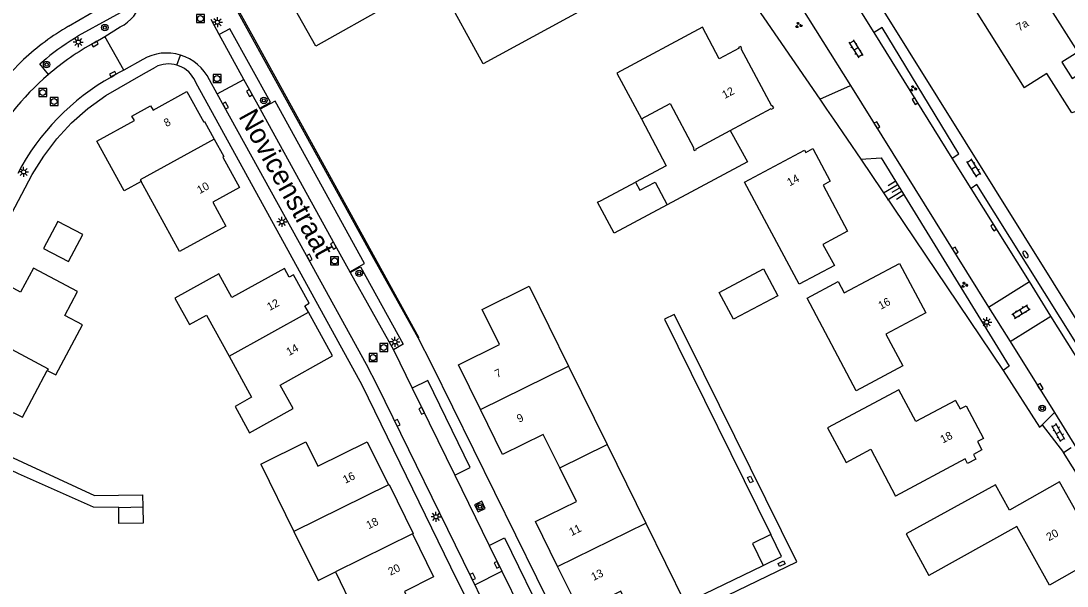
# Model space of a CAD drawing. Extents: x 136000 to 138005, y 398500 to 400500.
# Drawn here: x 137566 to 137696.7, y 400013.9 to 400084.5 of the extents above; entities that cross this region are included whole.
import ezdxf

# ---------------------------------------------------------------- set-up
doc = ezdxf.new("R2010")
doc.units = 0
for name, color, linetype in [('gg-afsc-hekwerk', 7, 'Continuous'), ('gg-anno-huisnummerreeks BGT', 7, 'Continuous'), ('gg-anno-openbare ruimte label', 7, 'Continuous'), ('gg-bbg-bijgebouw', 7, 'Continuous'), ('gg-bbg-gedigitaliseerde bebouwing', 7, 'Continuous'), ('gg-bbg-hoofdgebouw', 7, 'Continuous'), ('gg-bbg-luifel en loopbrug', 7, 'Continuous'), ('gg-bbg-tussenscheiding', 7, 'Continuous'), ('gg-knt-BGT kruinlijn', 7, 'Continuous'), ('gg-knt-onverhard', 7, 'Continuous'), ('gg-knt-verharding', 7, 'Continuous'), ('gg-knt-verharding nz', 7, 'Continuous'), ('gt-bbg-plantopografie pand', 7, 'Continuous'), ('gt-grn-groengrens', 7, 'Continuous'), ('gt-grn-weggrens', 7, 'Continuous'), ('gt-symb-boom', 7, 'Continuous'), ('gt-symb-brandkraan', 7, 'Continuous'), ('gt-symb-groenvak', 7, 'Continuous'), ('gt-symb-klinker verharding', 7, 'Continuous'), ('gt-symb-kolk', 7, 'Continuous'), ('gt-symb-kolk center center', 7, 'Continuous'), ('gt-symb-lichtmast', 7, 'Continuous'), ('gt-symb-rioolschacht', 7, 'Continuous'), ('gt-symb-talud symbool', 7, 'Continuous')]:
    doc.layers.add(name, color=color, linetype=linetype)

# ---------------------------------------------------------------- blocks, each defined once
blk = doc.blocks.new('gt0-KOLK')
at = {"layer": 'gt-symb-kolk'}
blk.add_lwpolyline([(0, 0), (0.37, 0), (0.37, 0.4), (-0.38, 0.4), (-0.38, 0), (0, 0)], dxfattribs=at)
blk = doc.blocks.new('gt0-GRVAK')
at = {"layer": 'gt-symb-groenvak'}
for p, q in [((-0.11, 0.19), (-0.23, 0.24)), ((-0.18, 0.15), (0.09, 0.15)), ((-0.09, 0.21), (-0.16, 0.32)), ((-0.05, 0.21), (-0.05, 0.39)), ((0, 0.21), (0.06, 0.32)), ((0.01, 0.19), (0.13, 0.24)), ((0.26, -0.05), (0.2, 0.06)), ((0.3, -0.05), (0.3, 0.13)), ((0.35, -0.05), (0.41, 0.06)), ((-0.24, -0.23), (-0.36, -0.18)), ((-0.32, -0.26), (-0.05, -0.26)), ((-0.23, -0.21), (-0.29, -0.1)), ((-0.18, -0.2), (-0.18, -0.02)), ((-0.14, -0.21), (-0.07, -0.1)), ((-0.12, -0.23), (0, -0.18)), ((0.24, -0.07), (0.12, -0.02)), ((0.17, -0.11), (0.44, -0.11)), ((0.37, -0.07), (0.49, -0.02))]:
    blk.add_line(p, q, dxfattribs=at)
blk = doc.blocks.new('gt0-KL1')
at = {"layer": 'gt-symb-klinker verharding'}
for p, q in [((-1.15, 0.3), (1.15, 0.3)), ((-1, -0.3), (-1, 0.3)), ((-0.5, 0.3), (-0.5, 0.45)), ((0, -0.3), (0, 0.3)), ((0.5, 0.3), (0.5, 0.45)), ((1, -0.3), (1, 0.3)), ((-1.15, -0.3), (1.15, -0.3)), ((-0.5, -0.45), (-0.5, -0.3)), ((0.5, -0.45), (0.5, -0.3))]:
    blk.add_line(p, q, dxfattribs=at)
blk = doc.blocks.new('gt0-BR')
at = {"layer": 'gt-symb-brandkraan'}
for centre, radius, start, end in [((-0.24, 0), 0.206, 107.5669, 252.4331), ((0.6, -2.66), 3, 106.892, 107.5669), ((0, -0.69), 0.938, 73.108, 106.892), ((-0.6, -2.66), 3, 72.4331, 73.108), ((0.24, 0), 0.206, 287.567, 72.4331), ((0.6, 2.66), 3, 252.4331, 253.108), ((0, 0.69), 0.938, 253.108, 286.8921), ((-0.6, 2.66), 3, 286.8921, 287.567)]:
    blk.add_arc(centre, radius, start, end, dxfattribs=at)
blk = doc.blocks.new('gt0-BOOM')
at = {"layer": 'gt-symb-boom'}
for radius in [0.4, 0.2]:
    blk.add_circle((0, 0), radius, dxfattribs=at)
blk = doc.blocks.new('gt0-TALUD_1')
at = {"layer": 'gt-symb-talud symbool'}
for p, q in [((-1, -1), (-1, 0)), ((-0.5, -2), (-0.5, 0)), ((0, -1), (0, 0)), ((0.5, -2), (0.5, 0)), ((1, -1), (1, 0))]:
    blk.add_line(p, q, dxfattribs=at)
blk = doc.blocks.new('gt0-LMAST')
at = {"layer": 'gt-symb-lichtmast'}
for p, q in [((-0.18, 0.17), (-0.45, 0.44)), ((-0.01, 0.25), (-0.01, 0.62)), ((0.17, 0.17), (0.44, 0.44)), ((-0.26, 0), (-0.63, 0)), ((-0.18, -0.18), (-0.45, -0.45)), ((-0.01, -0.25), (-0.01, -0.63)), ((0.44, -0.45), (0.17, -0.18)), ((0.24, 0), (0.62, 0))]:
    blk.add_line(p, q, dxfattribs=at)
blk.add_circle((-0.01, 0), 0.25, dxfattribs=at)
blk = doc.blocks.new('gt0-KOLKCC')
at = {"layer": 'gt-symb-kolk center center'}
blk.add_lwpolyline([(-0.38, 0.2), (0.37, 0.2), (0.37, -0.2), (-0.38, -0.2)], close=True, dxfattribs=at)
blk = doc.blocks.new('gt0-RS')
at = {"layer": 'gt-symb-rioolschacht'}
blk.add_lwpolyline([(-0.5, -0.5), (0.5, -0.5), (0.5, 0.5), (-0.5, 0.5)], close=True, dxfattribs=at)
blk.add_circle((0, 0), 0.375, dxfattribs=at)

msp = doc.modelspace()

# ---------------------------------------------------------------- linework, layer by layer
at = {"layer": 'gg-afsc-hekwerk'}
for p, q in [((137655.9, 400089.12), (137665.84, 400074.68)), ((137667.54, 400072.21), (137670.97, 400067.19)), ((137670.97, 400067.19), (137681.71, 400051.25)), ((137670.97, 400067.19), (137681.71, 400051.25)), ((137681.71, 400051.25), (137688.75, 400040.8)), ((137688.75, 400040.8), (137693.29, 400033.72)), ((137649.03, 400011.74), (137658.74, 400016.42))]:
    msp.add_line(p, q, dxfattribs=at)
for points in [[(137615.73, 400044.93), (137595.06, 400082.46), (137578.21, 400112.83)], [(137566.09, 400062.83), (137567.42, 400065.28), (137568.85, 400067.59), (137570.5, 400069.74), (137572.32, 400071.75), (137574.37, 400073.54), (137576.62, 400075.14), (137581.32, 400077.86)], [(137665.84, 400074.68), (137666.68, 400073.46), (137667.54, 400072.21)], [(137647.64, 400047.78), (137646.44, 400047.21), (137659.73, 400020.29)], [(137653.12, 400012.15), (137662.95, 400016.87), (137649.44, 400044.25)], [(137559.41, 400032.47), (137575.2, 400025.19), (137581.2, 400025.26), (137581.23, 400023.74)], [(137578.21, 400023.69), (137575.05, 400023.7), (137565.71, 400027.9), (137561.91, 400029.68)]]:
    msp.add_lwpolyline(points, dxfattribs=at)
at = {"layer": 'gg-bbg-bijgebouw'}
for p, q in [((137646.77, 400061.51), (137640.12, 400057.97)), ((137578.21, 400023.69), (137581.23, 400023.74)), ((137578.24, 400021.66), (137578.21, 400023.69))]:
    msp.add_line(p, q, dxfattribs=at)
for points in [[(137640.12, 400057.97), (137638.07, 400061.81), (137638.51, 400062.04), (137638.51, 400062.03), (137642.8, 400064.34)], [(137642.8, 400064.34), (137643.35, 400063.31), (137645.27, 400064.34), (137646.77, 400061.51)], [(137568.81, 400056.04), (137571.92, 400054.39), (137573.72, 400057.77), (137570.61, 400059.42), (137568.81, 400056.04)], [(137581.23, 400023.74), (137581.26, 400021.71), (137578.24, 400021.66)], [(137659.73, 400020.29), (137657.41, 400019.17), (137658.74, 400016.42)], [(137658.74, 400016.42), (137661.06, 400017.54), (137659.73, 400020.29)]]:
    msp.add_lwpolyline(points, dxfattribs=at)
at = {"layer": 'gg-bbg-gedigitaliseerde bebouwing'}
msp.add_line((137676.62, 400020.4), (137679.48, 400015.17), dxfattribs=at)
for points in [[(137596.18, 400093.15), (137605.38, 400098.32), (137612.04, 400086.47), (137602.84, 400081.3), (137596.18, 400093.15)], [(137694.36, 400086.41), (137698.09, 400080.58), (137696.09, 400079.3), (137697.38, 400077.28), (137701.43, 400079.87), (137704.34, 400075.32)], [(137701, 400017.63), (137694.53, 400013.98), (137690.47, 400021.28), (137679.48, 400015.17)]]:
    msp.add_lwpolyline(points, dxfattribs=at)
at = {"layer": 'gg-bbg-hoofdgebouw'}
for p, q in [((137684.45, 400087.13), (137691.38, 400076.13)), ((137623.42, 400035.91), (137620.67, 400041.51)), ((137634.45, 400041.32), (137639.27, 400031.53)), ((137639.27, 400031.53), (137644.11, 400021.73)), ((137595.99, 400029.07), (137600.12, 400020.68)), ((137687.79, 400026.5), (137676.62, 400020.4)), ((137644.11, 400021.73), (137649.03, 400011.74)), ((137605.29, 400015.63), (137609.42, 400007.22))]:
    msp.add_line(p, q, dxfattribs=at)
for points in [[(137623.76, 400079.11), (137618.65, 400088.48), (137628.93, 400093.71), (137640.47, 400100.54), (137646.2, 400091.72), (137635.96, 400086.27), (137636.17, 400085.87), (137623.76, 400079.11)], [(137654.64, 400070.77), (137659.76, 400073.54), (137659.8, 400073.46), (137660.08, 400073.6), (137659.93, 400073.87), (137659.84, 400073.82), (137656.02, 400080.97), (137656.11, 400081.02), (137655.96, 400081.29), (137655.69, 400081.15), (137655.74, 400081.06), (137653.27, 400079.74), (137651.18, 400083.69), (137640.48, 400077.95), (137643.55, 400072.23)], [(137704.34, 400075.32), (137697.32, 400072.99), (137694.21, 400077.9), (137691.38, 400076.13)], [(137575.48, 400069.43), (137580.17, 400072.02), (137579.86, 400072.58), (137582.2, 400073.87), (137582.52, 400073.3), (137586.74, 400075.64), (137588.84, 400071.83), (137588.93, 400071.89), (137590.14, 400069.7)], [(137643.55, 400072.23), (137647.15, 400074.14), (137650.09, 400068.58), (137650, 400068.53), (137650.15, 400068.26), (137650.42, 400068.4), (137650.38, 400068.48), (137654.64, 400070.77)], [(137590.14, 400069.7), (137591.35, 400067.51), (137591.24, 400067.45), (137593.32, 400063.66), (137589.97, 400061.81), (137591.6, 400058.81)], [(137581.01, 400064.39), (137578.9, 400063.22), (137575.48, 400069.43)], [(137656.43, 400064.34), (137663.93, 400068.34), (137664.08, 400068.04), (137664.95, 400068.52), (137667.14, 400064.44), (137666.24, 400063.96), (137669.32, 400058.2), (137666.23, 400056.55), (137667.66, 400053.92), (137663.26, 400051.57), (137656.43, 400064.34)], [(137591.6, 400058.81), (137585.82, 400055.65), (137581.01, 400064.39)], [(137668.88, 400050.48), (137675.79, 400054.16), (137679.09, 400048), (137674.1, 400045.33), (137676.22, 400041.37), (137670.4, 400038.26), (137664.24, 400049.82), (137668.15, 400051.9), (137668.88, 400050.48)], [(137569.28, 400040.78), (137570.34, 400040.23), (137573.68, 400046.49), (137571.48, 400047.68), (137573.05, 400050.66), (137567.55, 400053.59), (137565.96, 400050.59), (137562.31, 400052.52), (137560.27, 400048.68), (137560.17, 400048.73), (137559.01, 400046.52)], [(137601.95, 400048.06), (137601.49, 400048.89), (137602.02, 400049.19), (137600.05, 400052.75), (137599.53, 400052.45), (137598.92, 400053.54), (137592.34, 400049.91), (137590.71, 400052.87), (137585.25, 400049.85)], [(137620.67, 400041.51), (137625.79, 400044.02), (137623.65, 400048.43), (137629.52, 400051.31), (137634.45, 400041.32)], [(137585.25, 400049.85), (137587.07, 400046.54), (137589.17, 400047.71), (137592, 400042.58)], [(137594.55, 400033.01), (137600.01, 400036.03), (137598.39, 400038.98), (137604.95, 400042.61), (137601.95, 400048.06)], [(137557.84, 400044.31), (137557.93, 400044.26), (137555.9, 400040.42), (137559.52, 400038.49), (137557.93, 400035.52), (137563.41, 400032.6), (137565.04, 400035.56), (137566.2, 400034.95), (137569.28, 400040.78)], [(137592, 400042.58), (137594.83, 400037.46), (137592.75, 400036.3), (137594.55, 400033.01)], [(137682.8, 400037.05), (137677.85, 400034.41), (137675.71, 400038.37), (137666.81, 400033.63), (137669.12, 400029.3), (137672.21, 400030.95), (137675.31, 400025.11)], [(137682.8, 400037.05), (137683.37, 400035.99), (137684.12, 400036.39), (137686.29, 400032.3), (137685.54, 400031.91), (137686.1, 400030.87), (137685.04, 400030.3), (137685.35, 400029.72), (137684.31, 400029.16), (137683.99, 400029.75), (137675.31, 400025.11)], [(137633.35, 400028.62), (137631.28, 400032.81), (137626.17, 400030.3), (137623.42, 400035.91)], [(137595.99, 400029.07), (137601.59, 400031.86), (137603.09, 400028.84), (137609.28, 400031.88), (137611.93, 400026.49)], [(137633.07, 400016.31), (137630.31, 400021.92), (137635.41, 400024.43), (137633.35, 400028.62)], [(137611.93, 400026.49), (137612.03, 400026.54), (137615.01, 400020.44), (137614.92, 400020.39)], [(137701, 400017.63), (137695.79, 400026.87), (137689.55, 400023.33), (137687.79, 400026.5)], [(137600.12, 400020.68), (137603.13, 400014.57), (137605.29, 400015.63)], [(137614.92, 400020.39), (137617.57, 400015), (137613.92, 400013.19), (137615.4, 400010.17), (137615.21, 400010.08)], [(137643.13, 400008.81), (137640.95, 400013.22), (137635.83, 400010.71), (137633.07, 400016.31)]]:
    msp.add_lwpolyline(points, dxfattribs=at)
at = {"layer": 'gg-bbg-luifel en loopbrug'}
for points in [[(137643.55, 400072.23), (137646.65, 400066.38), (137642.8, 400064.34)], [(137654.64, 400070.77), (137656.81, 400066.86), (137646.77, 400061.51)]]:
    msp.add_lwpolyline(points, dxfattribs=at)
at = {"layer": 'gg-bbg-tussenscheiding'}
for p, q in [((137592, 400042.58), (137601.95, 400048.06)), ((137623.42, 400035.91), (137634.45, 400041.32)), ((137633.35, 400028.62), (137639.27, 400031.53)), ((137611.93, 400026.49), (137600.12, 400020.68)), ((137633.07, 400016.31), (137644.11, 400021.73)), ((137614.92, 400020.39), (137605.29, 400015.63))]:
    msp.add_line(p, q, dxfattribs=at)
for points in [[(137590.14, 400069.7), (137580.89, 400064.6), (137581.01, 400064.39)], [(137559.01, 400046.52), (137569.4, 400041.01), (137569.28, 400040.78)]]:
    msp.add_lwpolyline(points, dxfattribs=at)
at = {"layer": 'gg-knt-BGT kruinlijn'}
msp.add_lwpolyline([(137670.97, 400067.19), (137673.49, 400067.35), (137689.49, 400041.35), (137688.75, 400040.8)], dxfattribs=at)
at = {"layer": 'gg-knt-onverhard'}
msp.add_line((137693.29, 400033.72), (137693.62, 400034), dxfattribs=at)
at = {"layer": 'gg-knt-verharding'}
for p, q in [((137660.23, 400091.49), (137669.66, 400076.38)), ((137571.94, 400083.8), (137577.1, 400086.81)), ((137573.2, 400082.63), (137581.12, 400086.99)), ((137672.62, 400083.03), (137670.25, 400086.82)), ((137590.78, 400082.77), (137589.75, 400084.63)), ((137576.49, 400082.51), (137578.41, 400083.73)), ((137593.86, 400077.17), (137590.78, 400082.77)), ((137682.4, 400067.34), (137672.62, 400083.03)), ((137575.14, 400081.75), (137576.49, 400082.51)), ((137578.85, 400078.31), (137576.49, 400082.51)), ((137581.22, 400079.65), (137578.85, 400078.31)), ((137581.32, 400077.86), (137582.81, 400078.69)), ((137578.85, 400078.31), (137577.33, 400077.51)), ((137590.5, 400075.37), (137589.55, 400077.11)), ((137590.5, 400075.37), (137593.86, 400077.17)), ((137595.84, 400073.56), (137593.86, 400077.17)), ((137669.66, 400076.38), (137686.92, 400048.72)), ((137595.91, 400073.43), (137595.84, 400073.56)), ((137684.77, 400063.55), (137682.4, 400067.34)), ((137692.03, 400051.91), (137684.77, 400063.55)), ((137607.16, 400053.02), (137607.09, 400053.14)), ((137607.16, 400053.02), (137612.54, 400043.36)), ((137686.92, 400048.72), (137692.03, 400051.91)), ((137694.73, 400047.58), (137692.03, 400051.91)), ((137686.92, 400048.72), (137689.62, 400044.4)), ((137649.44, 400044.25), (137647.64, 400047.78)), ((137689.62, 400044.4), (137694.73, 400047.58)), ((137707.69, 400026.8), (137694.73, 400047.58)), ((137689.62, 400044.4), (137695.15, 400035.55)), ((137612.54, 400043.36), (137614.9, 400038.58)), ((137614.9, 400038.58), (137620.22, 400027.73)), ((137693.62, 400034), (137695.15, 400035.55)), ((137695.15, 400035.55), (137697.94, 400031.08)), ((137693.62, 400034), (137696.31, 400030.55)), ((137696.31, 400030.55), (137697.25, 400031.17)), ((137620.22, 400027.73), (137624.51, 400018.94)), ((137624.51, 400018.94), (137626.1, 400015.7)), ((137622.71, 400014.03), (137626.1, 400015.7)), ((137626.1, 400015.7), (137629.83, 400008.11)), ((137622.71, 400014.03), (137623.28, 400012.83))]:
    msp.add_line(p, q, dxfattribs=at)
for points in [[(137709.71, 400028.25), (137654.94, 400116.05), (137653.83, 400115.31)], [(137615.64, 400044.88), (137610.1, 400054.79), (137592.73, 400086.26)], [(137595.84, 400073.56), (137597.18, 400074.3), (137592.09, 400083.48), (137590.78, 400082.77)], [(137682.4, 400067.34), (137683.2, 400067.86), (137673.63, 400083.64), (137672.62, 400083.03)], [(137561.23, 400073.98), (137564.53, 400077.8), (137566.31, 400079.65)], [(137569.44, 400077.78), (137568.34, 400079.12), (137569.13, 400079.76)], [(137621.95, 400011.78), (137619.73, 400016.24), (137608.63, 400038.96), (137588.12, 400076.32), (137587.6, 400077.28)], [(137622.71, 400014.03), (137622.27, 400014.97), (137610.54, 400038.88), (137609.17, 400041.55), (137601.48, 400055.54), (137591.39, 400073.79), (137590.5, 400075.37)], [(137595.91, 400073.43), (137605.23, 400056.49), (137607.09, 400053.14)], [(137708.44, 400027.36), (137685.48, 400064.02), (137684.77, 400063.55)], [(137551.84, 400036.04), (137560.97, 400053.17), (137566.09, 400062.83)], [(137607.16, 400053.02), (137608.45, 400053.73), (137613.78, 400044.08), (137612.54, 400043.36)], [(137633.11, 400009.55), (137617.34, 400041.53), (137615.64, 400044.88)], [(137713.7, 400003.66), (137709.86, 400010.23), (137709.08, 400009.77), (137704.59, 400017.33), (137696.31, 400030.55)], [(137624.03, 400023.53), (137623.6, 400024.47), (137622.7, 400024.02), (137623.15, 400023.13), (137624.03, 400023.53)]]:
    msp.add_lwpolyline(points, dxfattribs=at)
for centre, radius, start, end in [((137575.82, 400088.63), 5.55, 297.8213, 342.7095), ((137588.34, 400055.67), 32.56, 120.2506, 132.5744), ((137595, 400047.34), 41.47, 121.7047, 128.5957), ((137591.89, 400051.62), 34.47, 119.0855, 130.6471), ((137584.21, 400074.53), 5.93, 73.0402, 120.2499), ((137584.21, 400074.53), 5.93, 25.8119, 73.0614), ((137584.46, 400075.48), 3.62, 73.5492, 117.275), ((137584.46, 400075.47), 3.62, 29.9447, 73.5999), ((137591.92, 400051.61), 34.5, 130.6538, 152.2563), ((137591.85, 400051.67), 29.63, 119.3211, 152.3389)]:
    msp.add_arc(centre, radius, start, end, dxfattribs=at)
at = {"layer": 'gg-knt-verharding nz'}
for points in [[(137607.09, 400053.14), (137608.95, 400054.16), (137597.78, 400074.45), (137595.91, 400073.43)], [(137620.22, 400027.73), (137622.13, 400028.66), (137616.86, 400039.53), (137614.9, 400038.58)], [(137624.51, 400018.94), (137626.42, 400019.88), (137631.73, 400009.05)]]:
    msp.add_lwpolyline(points, dxfattribs=at)
at = {"layer": 'gt-bbg-plantopografie pand'}
msp.add_lwpolyline([(137653.28, 400050.55), (137658.8, 400053.49), (137660.59, 400050.14), (137655.07, 400047.19), (137653.28, 400050.55)], dxfattribs=at)
at = {"layer": 'gt-grn-groengrens'}
for p, q in [((137665.84, 400074.68), (137669.66, 400076.38)), ((137615.73, 400044.93), (137615.64, 400044.88))]:
    msp.add_line(p, q, dxfattribs=at)
at = {"layer": 'gt-grn-weggrens'}
msp.add_line((137585.49, 400078.95), (137585.94, 400080.2), dxfattribs=at)

# ---------------------------------------------------------------- block references
at = {"layer": 'gt-symb-boom'}
for p in [(137576.48, 400083.64), (137569.2, 400079.02), (137596.35, 400074.54), (137608.27, 400052.93), (137693.63, 400036.07), (137623.36, 400023.78)]:
    msp.add_blockref('gt0-BOOM', p, dxfattribs=at)
at = {"layer": 'gt-symb-brandkraan', "rotation": -57.73964679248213}
msp.add_blockref('gt0-BR', (137691.55, 400055.28), dxfattribs=at)
at = {"layer": 'gt-symb-groenvak'}
for p in [(137663.18, 400083.94), (137677.51, 400076.03), (137683.91, 400051.49)]:
    msp.add_blockref('gt0-GRVAK', p, dxfattribs=at)
at = {"layer": 'gt-symb-klinker verharding'}
for p, rotation in [((137670.35, 400080.98), -58.04322917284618), ((137685.09, 400066.09), 121.92645508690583), ((137690.99, 400048.15), 31.95677082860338), ((137695.65, 400033.04), 119.28282857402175)]:
    msp.add_blockref('gt0-KL1', p, dxfattribs=dict(at, rotation=rotation))
at = {"layer": 'gt-symb-kolk'}
for p, rotation in [((137575.14, 400081.75), -150.30816662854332), ((137577.59, 400077.64), 27.99795912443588), ((137594.73, 400075.57), 118.71286200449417), ((137677.9, 400074.55), 122.26035320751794), ((137591.39, 400073.79), -61.066883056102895), ((137672.8, 400071.35), -59.252527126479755), ((137687.4, 400058.55), -57.99461679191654), ((137605.23, 400056.49), 118.82104577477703), ((137601.88, 400054.8), -61.186024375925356), ((137682.93, 400055.89), 121.46487302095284), ((137693.22, 400038.64), -58.5351269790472), ((137616.25, 400035.86), 116.24746633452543), ((137612.86, 400034.17), -63.878841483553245), ((137625.66, 400016.6), 116.0417342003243), ((137622.27, 400014.97), -65.15666160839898)]:
    msp.add_blockref('gt0-KOLK', p, dxfattribs=dict(at, rotation=rotation))
at = {"layer": 'gt-symb-kolk center center'}
for p, rotation in [((137657.15, 400027.16), -64.3624862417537), ((137661.06, 400016.66), -154.41661236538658)]:
    msp.add_blockref('gt0-KOLKCC', p, dxfattribs=dict(at, rotation=rotation))
at = {"layer": 'gt-symb-lichtmast'}
for p in [(137590.56, 400084.31), (137573.17, 400081.83), (137566.34, 400065.6), (137598.62, 400059.36), (137686.71, 400046.82), (137612.75, 400044.37), (137617.88, 400022.52)]:
    msp.add_blockref('gt0-LMAST', p, dxfattribs=at)
at = {"layer": 'gt-symb-rioolschacht'}
for p in [(137588.43, 400084.76), (137590.5, 400077.26), (137568.72, 400075.53), (137570.13, 400074.4), (137605.2, 400054.48), (137611.33, 400043.66), (137610.01, 400042.4)]:
    msp.add_blockref('gt0-RS', p, dxfattribs=at)
at = {"layer": 'gt-symb-talud symbool', "xscale": 0.999322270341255, "yscale": 0.9993222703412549, "rotation": -59.04607627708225}
msp.add_blockref('gt0-TALUD_1', (137675.75, 400063.58), dxfattribs=at)

# ---------------------------------------------------------------- texts
at = {"layer": 'gg-anno-huisnummerreeks BGT'}
for s, rotation, p in [('7a', 32.2, (137690.78, 400083.13)), ('12', 28.1, (137653.95, 400074.7)), ('8', 28.8, (137584.18, 400071.19)), ('10', 28.8, (137588.34, 400062.82)), ('14', 28.2, (137662.07, 400063.78)), ('16', 28.2, (137673.47, 400048.38)), ('12', 28.9, (137597.09, 400048.22)), ('14', 28.8, (137599.5, 400042.59)), ('7', 26.2, (137625.51, 400039.85)), ('9', 26.1, (137628.26, 400034.25)), ('18', 28, (137681.22, 400031.66)), ('16', 26.2, (137606.53, 400026.63)), ('18', 26.1, (137609.45, 400020.94)), ('11', 26.2, (137634.8, 400020.09)), ('20', 29.4, (137694.49, 400019.45)), ('20', 26.2, (137612.18, 400015.14)), ('13', 26.2, (137637.56, 400014.49))]:
    msp.add_text(s, height=1, rotation=rotation, dxfattribs=at).set_placement(p)
at = {"layer": 'gg-anno-openbare ruimte label'}
msp.add_text('Novicenstraat', height=2.5, rotation=298.9, dxfattribs=at).set_placement((137593.14, 400072.57))

doc.saveas('drawing.dxf')
